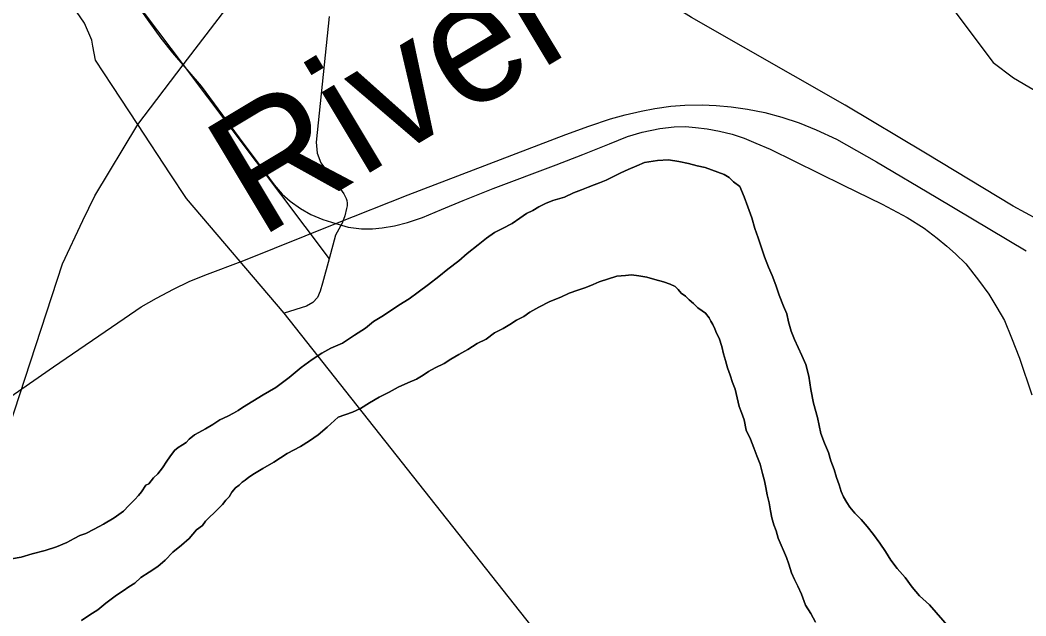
# Model space of a CAD drawing. Extents: x -561 to 1170, y 0 to 846.
# Drawn here: x 245.33 to 254.24, y 275.8 to 281.07 of the extents above; entities that cross this region are included whole.
import ezdxf

# ---------------------------------------------------------------- set-up
doc = ezdxf.new("R2010")
doc.units = 0
for name, color, linetype in [('GM_X_City_Street', 7, 'Continuous'), ('GM_X_Interstate_Route', 7, 'Continuous'), ('GM_X_Major_River', 7, 'Continuous'), ('GM_X_Major_River_Text', 7, 'Continuous'), ('GM_X_Rail_Line', 7, 'Continuous'), ('GM_X_State_Route', 7, 'Continuous')]:
    doc.layers.add(name, color=color, linetype=linetype)

msp = doc.modelspace()

# ---------------------------------------------------------------- linework, layer by layer
at = {"layer": 'GM_X_City_Street'}
for points in [[(238.1204, 284.9628), (238.7277, 285.3935), (240.1107, 285.69), (240.5256, 285.769), (241.0986, 285.7492), (243.7856, 285.5516), (244.6352, 285.4528), (244.96, 285.3732), (245.1334, 285.1347), (245.6061, 284.5536), (245.6582, 284.3931), (245.7449, 283.8077), (245.3464, 283.081), (245.5044, 282.6858), (245.785, 282.1713), (246.0971, 281.579), (246.7785, 280.6727), (248.0696, 278.9551)], [(245.979, 280.8392), (245.969, 280.8912), (245.9054, 281.0429), (245.383, 281.8062), (245.2948, 281.933), (244.5167, 283.0513)], [(248.0708, 281.1014), (247.955, 279.9881), (247.9626, 279.8922), (247.9971, 279.8065), (248.1633, 279.5827), (248.1996, 279.5315), (248.2208, 279.4907), (248.226, 279.4721), (248.2293, 279.4482), (248.2282, 279.4249), (248.2247, 279.4024), (248.2076, 279.3371), (248.1838, 279.2732), (248.1275, 279.1658), (248.0696, 278.9551)], [(246.6631, 279.7092), (246.3766, 280.1458), (246.1495, 280.4919), (246.0031, 280.7147), (245.979, 280.8392)], [(247.6709, 278.4744), (246.8068, 279.4904), (246.6631, 279.7092)], [(248.0696, 278.9551), (248.0696, 278.9551), (248.0105, 278.7403), (247.9917, 278.6703), (247.9662, 278.6133), (247.9248, 278.5709), (247.8688, 278.5365), (247.6709, 278.4744)], [(252.5968, 272.2489), (247.6709, 278.4744)]]:
    msp.add_lwpolyline(points, dxfattribs=at)
at = {"layer": 'GM_X_Interstate_Route'}
for points in [[(245.8911, 279.2953), (245.995, 279.5138), (246.3766, 280.1458), (246.7785, 280.6727), (247.5033, 281.6226), (247.7089, 281.8921), (247.9976, 282.2454), (248.3075, 282.5658), (248.8499, 283.0401), (249.3049, 283.3888), (249.4354, 283.4825), (249.6128, 283.6347), (249.7278, 283.7038)], [(243.6578, 272.5692), (244.1526, 274.1753), (244.2552, 274.4743), (244.3866, 274.8646), (245.7096, 278.9135), (245.8911, 279.2953)]]:
    msp.add_lwpolyline(points, dxfattribs=at)
at = {"layer": 'GM_X_Major_River'}
for points in [[(252.1596, 278.3174), (252.1369, 278.3984), (252.1197, 278.4686), (252.0916, 278.5387), (252.0524, 278.6357), (252.0242, 278.7221), (251.9905, 278.8083), (251.957, 278.8838), (251.9233, 278.9755), (251.895, 279.0618), (251.8669, 279.1427), (251.8387, 279.2237), (251.8103, 279.3208), (251.7765, 279.418), (251.7428, 279.5042), (251.7037, 279.5959), (251.649, 279.6385), (251.6106, 279.676), (251.5669, 279.7025), (251.3982, 279.7655), (251.3277, 279.7809), (251.2516, 279.8017), (251.1648, 279.8169), (251.0726, 279.832), (250.9752, 279.8254), (250.8618, 279.8078), (250.7918, 279.7799), (250.7165, 279.7465), (250.6519, 279.7186), (250.5874, 279.6853), (250.5229, 279.652), (250.4637, 279.6297), (250.4152, 279.6128), (250.3614, 279.5905), (250.3021, 279.5681), (250.2321, 279.5402), (250.1515, 279.5013), (250.049, 279.473), (249.9844, 279.4451), (249.9253, 279.4173), (249.8716, 279.3842), (249.8179, 279.3564), (249.7588, 279.3178), (249.6892, 279.2682), (249.6031, 279.2238), (249.5332, 279.1905), (249.4635, 279.1409), (249.3886, 279.0804), (249.2922, 279.0034), (249.2174, 278.9374), (249.1209, 278.8659), (249.0406, 278.7999), (248.9496, 278.7283), (248.8584, 278.6623), (248.7781, 278.6017), (248.6868, 278.5464), (248.6117, 278.4967), (248.5366, 278.4471), (248.4615, 278.4028), (248.3919, 278.3424), (248.2953, 278.2817), (248.188, 278.2099), (248.0858, 278.1654), (248.0052, 278.121), (247.9194, 278.0658), (247.8229, 277.9943), (247.7159, 277.9063), (247.598, 277.8182), (247.4852, 277.7518), (247.3027, 277.6413), (247.2652, 277.6137), (247.2222, 277.5915), (247.1738, 277.5639), (247.1039, 277.5305), (247.0395, 277.4918), (246.9751, 277.4531), (246.916, 277.4199), (246.8784, 277.3978), (246.8302, 277.3593), (246.8036, 277.3319), (246.7714, 277.3098), (246.7338, 277.2877), (246.7017, 277.2602), (246.6591, 277.2055), (246.6326, 277.1673), (246.5955, 277.1072), (246.553, 277.0526), (246.5155, 277.0196), (246.473, 276.9649), (246.4461, 276.9537), (246.409, 276.8937), (246.3824, 276.8609), (246.3503, 276.828), (246.3237, 276.8006), (246.297, 276.7732), (246.249, 276.7238), (246.1686, 276.6633), (246.0719, 276.6079), (245.9913, 276.5636), (245.916, 276.5248), (245.8622, 276.5079)], [(245.8622, 276.5079), (245.916, 276.5248), (245.9913, 276.5636), (246.0719, 276.6079), (246.1686, 276.6633), (246.249, 276.7238), (246.297, 276.7732), (246.3237, 276.8006), (246.3503, 276.828), (246.3824, 276.8609), (246.409, 276.8937), (246.4461, 276.9537), (246.473, 276.9649), (246.5155, 277.0196), (246.553, 277.0526), (246.5955, 277.1072), (246.6326, 277.1673), (246.6591, 277.2055), (246.7017, 277.2602), (246.7338, 277.2877), (246.7714, 277.3098), (246.8036, 277.3319), (246.8302, 277.3593), (246.8784, 277.3978), (246.916, 277.4199), (246.9751, 277.4531), (247.0395, 277.4918), (247.1039, 277.5305), (247.1738, 277.5639), (247.2222, 277.5915), (247.2652, 277.6137), (247.3027, 277.6413), (247.4852, 277.7518), (247.598, 277.8182), (247.7159, 277.9063), (247.8229, 277.9943), (247.9194, 278.0658), (248.0052, 278.121), (248.0858, 278.1654), (248.188, 278.2099), (248.2953, 278.2817), (248.3919, 278.3424), (248.4615, 278.4028), (248.5366, 278.4471), (248.6117, 278.4967), (248.6868, 278.5464), (248.7781, 278.6017), (248.8584, 278.6623), (248.9496, 278.7283), (249.0406, 278.7999), (249.1209, 278.8659), (249.2174, 278.9374), (249.2922, 279.0034), (249.3886, 279.0804), (249.4635, 279.1409), (249.5332, 279.1905), (249.6031, 279.2238), (249.6892, 279.2682), (249.7588, 279.3178), (249.8179, 279.3564), (249.8716, 279.3842), (249.9253, 279.4173), (249.9844, 279.4451), (250.049, 279.473), (250.1515, 279.5013), (250.2321, 279.5402), (250.3021, 279.5681), (250.3614, 279.5905), (250.4152, 279.6128), (250.4637, 279.6297), (250.5229, 279.652), (250.5874, 279.6853), (250.6519, 279.7186), (250.7165, 279.7465), (250.7918, 279.7799), (250.8618, 279.8078), (250.9752, 279.8254), (251.0726, 279.832), (251.1648, 279.8169), (251.2516, 279.8017), (251.3277, 279.7809), (251.3982, 279.7655), (251.5669, 279.7025), (251.6106, 279.676), (251.649, 279.6385), (251.7037, 279.5959), (251.7428, 279.5042), (251.7765, 279.418), (251.8103, 279.3208), (251.8387, 279.2237), (251.8669, 279.1427), (251.895, 279.0618), (251.9233, 278.9755), (251.957, 278.8838), (251.9905, 278.8083), (252.0242, 278.7221), (252.0524, 278.6357), (252.0916, 278.5387), (252.1197, 278.4686), (252.1369, 278.3984), (252.1596, 278.3174)], [(247.0877, 276.7448), (247.125, 276.7832), (247.157, 276.8215), (247.1837, 276.8489), (247.2101, 276.8925), (247.2421, 276.9308), (247.2743, 276.9529), (247.3009, 276.9803), (247.3278, 276.9969), (247.3599, 277.0244), (247.4081, 277.0574), (247.4833, 277.1017), (247.58, 277.157), (247.698, 277.2343), (247.8162, 277.2953), (247.8968, 277.345), (247.9718, 277.4001), (248.0521, 277.4661), (248.1483, 277.554), (248.2776, 277.5988), (248.3475, 277.6322), (248.428, 277.6819), (248.514, 277.7317), (248.6, 277.7761), (248.6805, 277.8204), (248.7666, 277.8594), (248.8419, 277.8928), (248.901, 277.926), (248.9493, 277.9591), (249.0084, 277.9923), (249.089, 278.0312), (249.148, 278.0698), (249.2179, 278.1086), (249.2985, 278.1529), (249.3789, 278.208), (249.4596, 278.2469), (249.5346, 278.302), (249.6098, 278.3408), (249.6689, 278.3741), (249.7279, 278.4127), (249.7924, 278.446), (249.8461, 278.4845), (249.9266, 278.5288), (250.0234, 278.5788), (250.1203, 278.6179), (250.1956, 278.6513), (250.271, 278.6793), (250.341, 278.7018), (250.4056, 278.7296), (250.4594, 278.752), (250.6157, 278.8026), (250.6914, 278.8089), (250.7455, 278.815), (250.8105, 278.8049), (250.881, 278.795), (250.9517, 278.7742), (251.0278, 278.7534), (251.0876, 278.7325), (251.1312, 278.7113), (251.1586, 278.6846), (251.1861, 278.6524), (251.2244, 278.6257), (251.2573, 278.5936), (251.2956, 278.5616), (251.334, 278.5241), (251.3723, 278.4975), (251.3996, 278.4762), (251.4327, 278.4332), (251.4493, 278.4063), (251.466, 278.3741), (251.4827, 278.3363), (251.4995, 278.2986), (251.5218, 278.2556), (251.5444, 278.18), (251.5616, 278.1152), (251.5786, 278.0558), (251.5958, 277.991), (251.6183, 277.9262), (251.6408, 277.8615), (251.6633, 277.8022), (251.6805, 277.7265), (251.6979, 277.6509), (251.7202, 277.597), (251.7428, 277.5322), (251.7603, 277.4404), (251.7993, 277.3596), (251.8274, 277.2841), (251.8554, 277.214), (251.8835, 277.1385), (251.9062, 277.0575), (251.9234, 276.9927), (251.935, 276.9332), (251.9467, 276.8684), (251.9639, 276.7981), (251.9757, 276.7278), (251.9874, 276.663), (252.0045, 276.6036), (252.0269, 276.5497), (252.044, 276.4849), (252.1167, 276.3124), (252.1392, 276.2531)], [(252.1392, 276.2531), (252.1167, 276.3124), (252.044, 276.4849), (252.0269, 276.5497), (252.0045, 276.6036), (251.9874, 276.663), (251.9757, 276.7278), (251.9639, 276.7981), (251.9467, 276.8684), (251.935, 276.9332), (251.9234, 276.9927), (251.9062, 277.0575), (251.8835, 277.1385), (251.8554, 277.214), (251.8274, 277.2841), (251.7993, 277.3596), (251.7603, 277.4404), (251.7428, 277.5322), (251.7202, 277.597), (251.6979, 277.6509), (251.6805, 277.7265), (251.6633, 277.8022), (251.6408, 277.8615), (251.6183, 277.9262), (251.5958, 277.991), (251.5786, 278.0558), (251.5616, 278.1152), (251.5444, 278.18), (251.5218, 278.2556), (251.4995, 278.2986), (251.4827, 278.3363), (251.466, 278.3741), (251.4493, 278.4063), (251.4327, 278.4332), (251.3996, 278.4762), (251.3723, 278.4975), (251.334, 278.5241), (251.2956, 278.5616), (251.2573, 278.5936), (251.2244, 278.6257), (251.1861, 278.6524), (251.1586, 278.6846), (251.1312, 278.7113), (251.0876, 278.7325), (251.0278, 278.7534), (250.9517, 278.7742), (250.881, 278.795), (250.8105, 278.8049), (250.7455, 278.815), (250.6914, 278.8089), (250.6157, 278.8026), (250.4594, 278.752), (250.4056, 278.7296), (250.341, 278.7018), (250.271, 278.6793), (250.1956, 278.6513), (250.1203, 278.6179), (250.0234, 278.5788), (249.9266, 278.5288), (249.8461, 278.4845), (249.7924, 278.446), (249.7279, 278.4127), (249.6689, 278.3741), (249.6098, 278.3408), (249.5346, 278.302), (249.4596, 278.2469), (249.3789, 278.208), (249.2985, 278.1529), (249.2179, 278.1086), (249.148, 278.0698), (249.089, 278.0312), (249.0084, 277.9923), (248.9493, 277.9591), (248.901, 277.926), (248.8419, 277.8928), (248.7666, 277.8594), (248.6805, 277.8204), (248.6, 277.7761), (248.514, 277.7317), (248.428, 277.6819), (248.3475, 277.6322), (248.2776, 277.5988), (248.1483, 277.554), (248.0521, 277.4661), (247.9718, 277.4001), (247.8968, 277.345), (247.8162, 277.2953), (247.698, 277.2343), (247.58, 277.157), (247.4833, 277.1017), (247.4081, 277.0574), (247.3599, 277.0244), (247.3278, 276.9969), (247.3009, 276.9803), (247.2743, 276.9529), (247.2421, 276.9308), (247.2101, 276.8925), (247.1837, 276.8489), (247.157, 276.8215), (247.125, 276.7832), (247.0877, 276.7448)], [(253.5597, 275.6906), (253.3837, 275.8943), (253.296, 275.9745), (253.23, 276.0495), (253.1693, 276.1355), (253.0978, 276.2159), (253.0426, 276.2911), (252.9929, 276.3663), (252.9431, 276.4416), (252.888, 276.5168), (252.8329, 276.5865), (252.7779, 276.6508), (252.723, 276.7044), (252.679, 276.758), (252.6513, 276.801), (252.6236, 276.8494), (252.6013, 276.8979), (252.5842, 276.9573), (252.5617, 277.0221), (252.5391, 277.0922), (252.511, 277.1677), (252.4883, 277.2433), (252.4547, 277.3241), (252.4211, 277.4104), (252.3921, 277.5509), (252.3578, 277.6805), (252.3345, 277.7994), (252.3167, 277.9184), (252.2882, 278.021), (252.2546, 278.1018), (252.2212, 278.1719), (252.1877, 278.2419), (252.1596, 278.3174)], [(252.1596, 278.3174), (252.1877, 278.2419), (252.2212, 278.1719), (252.2546, 278.1018), (252.2882, 278.021), (252.3167, 277.9184), (252.3345, 277.7994), (252.3578, 277.6805), (252.3921, 277.5509), (252.4211, 277.4104), (252.4547, 277.3241), (252.4883, 277.2433), (252.511, 277.1677), (252.5391, 277.0922), (252.5617, 277.0221), (252.5842, 276.9573), (252.6013, 276.8979), (252.6236, 276.8494), (252.6513, 276.801), (252.679, 276.758), (252.723, 276.7044), (252.7779, 276.6508), (252.8329, 276.5865), (252.888, 276.5168), (252.9431, 276.4416), (252.9929, 276.3663), (253.0426, 276.2911), (253.0978, 276.2159), (253.1693, 276.1355), (253.23, 276.0495), (253.296, 275.9745), (253.3837, 275.8943), (253.5597, 275.6906)], [(245.8779, 275.7551), (245.953, 275.8047), (246.0227, 275.8489), (246.0923, 275.9093), (246.1887, 275.9809), (246.2478, 276.0195), (246.296, 276.0526), (246.3497, 276.0858), (246.4032, 276.1352), (246.4782, 276.1848), (246.5534, 276.2345), (246.6176, 276.2895), (246.6869, 276.3607), (246.7619, 276.4212), (246.8314, 276.4817), (246.8953, 276.5582), (246.9489, 276.5968), (246.9755, 276.6351), (247.0877, 276.7448)], [(247.0877, 276.7448), (246.9755, 276.6351), (246.9489, 276.5968), (246.8953, 276.5582), (246.8314, 276.4817), (246.7619, 276.4212), (246.6869, 276.3607), (246.6176, 276.2895), (246.5534, 276.2345), (246.4782, 276.1848), (246.4032, 276.1352), (246.3497, 276.0858), (246.296, 276.0526), (246.2478, 276.0195), (246.1887, 275.9809), (246.0923, 275.9093), (246.0227, 275.8489), (245.953, 275.8047), (245.8779, 275.7551)], [(245.8622, 276.5079), (245.8138, 276.4802), (245.7493, 276.447), (245.6578, 276.4079), (245.5555, 276.3742), (245.4422, 276.3457), (245.3452, 276.3175), (245.2588, 276.3002)], [(245.2588, 276.3002), (245.3452, 276.3175), (245.4422, 276.3457), (245.5555, 276.3742), (245.6578, 276.4079), (245.7493, 276.447), (245.8138, 276.4802), (245.8622, 276.5079)], [(252.1392, 276.2531), (252.1619, 276.1775), (252.1898, 276.1183), (252.2176, 276.059), (252.2511, 275.989), (252.2849, 275.8919), (252.3346, 275.8166), (252.3735, 275.7412)], [(252.3735, 275.7412), (252.3346, 275.8166), (252.2849, 275.8919), (252.2511, 275.989), (252.2176, 276.059), (252.1898, 276.1183), (252.1619, 276.1775), (252.1392, 276.2531)]]:
    msp.add_lwpolyline(points, dxfattribs=at)
at = {"layer": 'GM_X_Rail_Line'}
for points in [[(254.8893, 279.0093), (254.1245, 279.4237), (253.3491, 279.8912), (252.6374, 280.3162), (251.2778, 281.0919), (249.0258, 282.4945), (248.1442, 283.0364), (247.6024, 283.3871), (247.0501, 283.8227), (246.6464, 284.184), (246.0409, 284.779), (245.5948, 285.2466), (245.1805, 285.6078), (244.83, 285.8522), (244.4795, 286.1072), (243.5128, 286.6598), (242.7162, 286.8192), (240.7694, 286.9179)], [(245.322, 283.124), (245.3682, 282.992), (245.4094, 282.8765), (245.4672, 282.7494), (245.52, 282.6355), (245.6157, 282.4606), (245.718, 282.2873), (246.0612, 281.7098), (246.2361, 281.4177), (246.3599, 281.218), (246.4754, 281.0563), (246.5794, 280.9095), (246.685, 280.7808), (246.9358, 280.4854), (247.2737, 280.0283), (247.4994, 279.7232), (247.5836, 279.6115), (247.6547, 279.5288), (247.7258, 279.4664), (247.8158, 279.4011), (247.9087, 279.3488), (248.0132, 279.3038), (248.1279, 279.2701)], [(248.1279, 279.2701), (248.7705, 279.5218), (250.1654, 280.0583), (250.3693, 280.1311), (250.56, 280.1942), (250.6888, 280.2312), (250.8307, 280.2646), (250.9523, 280.2884), (251.093, 280.3063), (251.2193, 280.3159), (251.3708, 280.3182), (251.4959, 280.3147), (251.6283, 280.3015), (251.7725, 280.2825), (251.9252, 280.2527), (252.0754, 280.2097), (252.2292, 280.1597), (252.3818, 280.0977), (252.5606, 280.0142), (252.9147, 279.8139), (253.4417, 279.5027), (254.2377, 279.0268)], [(248.1279, 279.2701), (248.2394, 279.2379), (248.3566, 279.2214), (248.454, 279.2214), (248.5381, 279.2296), (248.6488, 279.2472), (248.7634, 279.2777), (248.8969, 279.3227), (249.0653, 279.3923), (249.2554, 279.4722), (249.521, 279.5781), (250.0782, 279.7885), (250.3162, 279.8785), (250.5513, 279.9757), (250.7095, 280.0396), (250.8401, 280.0773), (250.9954, 280.1107), (251.124, 280.1239), (251.2229, 280.1263), (251.3132, 280.1194), (251.4162, 280.1078), (251.5251, 280.0875), (251.6383, 280.0585), (251.7428, 280.0236), (251.8473, 279.9815), (251.9721, 279.9264), (252.6193, 279.6086), (252.9632, 279.4402), (253.1867, 279.3212), (253.3362, 279.2269), (253.4523, 279.1398), (253.5379, 279.0673), (253.6148, 279.002), (253.7048, 278.912), (253.8166, 278.7682), (253.9088, 278.6438), (253.9796, 278.5258), (254.0482, 278.41), (254.1104, 278.2578), (254.179, 278.0776), (254.2884, 277.7538)], [(243.2098, 275.9508), (243.6173, 276.3682), (244.1272, 276.8847), (244.3022, 277.0448), (244.4771, 277.1917), (244.6124, 277.2989), (244.756, 277.3946), (245.6289, 278.0002), (246.2543, 278.4293), (246.4061, 278.5316), (246.5414, 278.6075), (246.6916, 278.6867), (246.8319, 278.756), (246.9705, 278.8121), (247.3137, 278.9425), (248.1279, 279.2701)]]:
    msp.add_lwpolyline(points, dxfattribs=at)
at = {"layer": 'GM_X_State_Route'}
msp.add_lwpolyline([(252.4826, 282.5177), (252.6423, 282.3332), (253.5187, 281.2657), (253.9479, 280.6954), (254.1269, 280.5585), (254.5338, 280.3204), (254.993, 280.0573)], dxfattribs=at)

# ---------------------------------------------------------------- texts
at = {"layer": 'GM_X_Major_River_Text'}
msp.add_text('River', height=1.08066, rotation=30.9791, dxfattribs=at).set_placement((247.4536, 279.1326))

doc.saveas('drawing.dxf')
